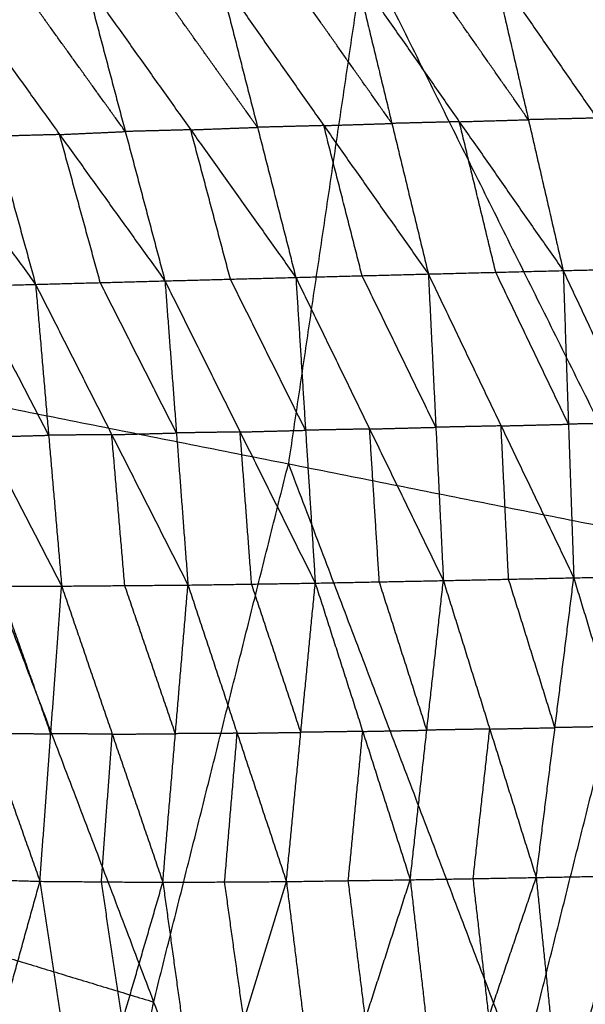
# Model space of a CAD drawing. Header units: millimetres. Extents: x -106 to 110, y -96 to 120.
# Tile 710 of 1020: x 94 to 99, y -12 to -3. Entities that reach past the tile are written whole.
import ezdxf

# ---------------------------------------------------------------- set-up
doc = ezdxf.new("R2010")
doc.units = ezdxf.units.MM
doc.header["$MEASUREMENT"] = 0
doc.layers.add('Default', color=7, linetype='Continuous', true_color=0x000000)

msp = doc.modelspace()

# ---------------------------------------------------------------- linework, layer by layer
at = {"layer": 'Default'}
for points in [[(93.3497, -6.2512, 9.1165), (94.0216, -1.7216, 9.1165), (94.6935, 2.808, 9.1165)], [(94.6935, 2.808, 9.1165), (97.2688, -2.3675, 10.5669), (99.844, -7.543, 12.0172)], [(97.2688, -2.3675, 10.5669), (96.9328, -4.6323, 10.5669), (96.5969, -6.8971, 10.5669)], [(98.412, -2.5224, 6.1196), (98.7194, -3.8558, 5.7889), (99.0267, -5.1892, 5.4581)], [(98.412, -2.5224, 6.1196), (99.3244, -3.8411, 6.0768), (100.2368, -5.1598, 6.0339)], [(99.9463, -3.824, 6.3664), (99.4901, -3.1647, 6.3878), (99.0339, -2.5054, 6.4093)], [(95.9854, -2.5962, 5.0841), (96.3241, -3.923, 4.7564), (96.6628, -5.2497, 4.4287)], [(95.9854, -2.5962, 5.0841), (96.91, -3.9078, 5.0035), (97.8346, -5.2194, 4.923)], [(97.5122, -3.8886, 5.2527), (97.0499, -3.2328, 5.293), (96.5875, -2.577, 5.3333)], [(97.1897, -2.5579, 5.5825), (97.5122, -3.8886, 5.2527), (97.8346, -5.2194, 4.923)], [(97.1897, -2.5579, 5.5825), (98.1082, -3.8735, 5.5203), (99.0267, -5.1892, 5.4581)], [(98.7194, -3.8558, 5.7889), (98.2601, -3.198, 5.82), (97.8009, -2.5401, 5.851)], [(93.6426, -2.6937, 4.2035), (94.002, -4.0024, 3.8787), (94.3614, -5.3111, 3.5539)], [(93.6426, -2.6937, 4.2035), (94.574, -3.987, 4.088), (95.5053, -5.2802, 3.9724)], [(95.1547, -3.9602, 4.2988), (94.6891, -3.3136, 4.3566), (94.2234, -2.667, 4.4144)], [(94.8042, -2.6403, 4.6253), (95.1547, -3.9602, 4.2988), (95.5053, -5.2802, 3.9724)], [(94.8042, -2.6403, 4.6253), (95.7335, -3.945, 4.527), (96.6628, -5.2497, 4.4287)], [(96.3241, -3.923, 4.7564), (95.8594, -3.2706, 4.8055), (95.3948, -2.6182, 4.8547)], [(92.4987, -2.7606, 3.8174), (93.4301, -4.0358, 3.6857), (94.3614, -5.3111, 3.5539)], [(96.91, -3.9078, 5.0035), (96.617, -3.9154, 4.8799), (96.3241, -3.923, 4.7564)], [(96.91, -3.9078, 5.0035), (97.2111, -3.8982, 5.1281), (97.5122, -3.8886, 5.2527)], [(97.2487, -5.2346, 4.6758), (97.0794, -4.5712, 4.8397), (96.91, -3.9078, 5.0035)], [(98.1082, -3.8735, 5.5203), (97.8102, -3.8811, 5.3865), (97.5122, -3.8886, 5.2527)], [(98.1082, -3.8735, 5.5203), (98.4138, -3.8646, 5.6546), (98.7194, -3.8558, 5.7889)], [(98.4307, -5.2043, 5.1905), (98.2694, -4.5389, 5.3554), (98.1082, -3.8735, 5.5203)], [(99.3244, -3.8411, 6.0768), (99.0219, -3.8484, 5.9328), (98.7194, -3.8558, 5.7889)], [(94.574, -3.987, 4.088), (94.288, -3.9947, 3.9834), (94.002, -4.0024, 3.8787)], [(94.574, -3.987, 4.088), (94.8643, -3.9736, 4.1934), (95.1547, -3.9602, 4.2988)], [(94.9334, -5.2956, 3.7632), (94.7537, -4.6413, 3.9256), (94.574, -3.987, 4.088)], [(95.7335, -3.945, 4.527), (95.4441, -3.9526, 4.4129), (95.1547, -3.9602, 4.2988)], [(95.7335, -3.945, 4.527), (96.0288, -3.934, 4.6417), (96.3241, -3.923, 4.7564)], [(96.084, -5.265, 4.2005), (95.9088, -4.605, 4.3638), (95.7335, -3.945, 4.527)], [(96.6628, -5.2497, 4.4287), (97.2487, -5.2346, 4.6758), (97.8346, -5.2194, 4.923)], [(97.8346, -5.2194, 4.923), (98.4307, -5.2043, 5.1905), (99.0267, -5.1892, 5.4581)], [(97.8346, -5.2194, 4.923), (97.901, -6.5743, 4.933), (97.9673, -7.9293, 4.943)], [(97.8346, -5.2194, 4.923), (98.4776, -6.5621, 5.1975), (99.1205, -7.9048, 5.4721)], [(99.0736, -6.547, 5.4651), (98.7521, -5.8756, 5.3278), (98.4307, -5.2043, 5.1905)], [(99.0267, -5.1892, 5.4581), (99.6318, -5.1745, 5.746), (100.2368, -5.1598, 6.0339)], [(99.0267, -5.1892, 5.4581), (99.0736, -6.547, 5.4651), (99.1205, -7.9048, 5.4721)], [(99.0267, -5.1892, 5.4581), (99.6579, -6.5347, 5.7485), (100.2891, -7.8803, 6.0389)], [(94.3614, -5.3111, 3.5539), (94.9334, -5.2956, 3.7632), (95.5053, -5.2802, 3.9724)], [(95.607, -6.6244, 3.9858), (95.2702, -5.96, 3.8745), (94.9334, -5.2956, 3.7632)], [(95.5053, -5.2802, 3.9724), (96.084, -5.265, 4.2005), (96.6628, -5.2497, 4.4287)], [(95.5053, -5.2802, 3.9724), (95.607, -6.6244, 3.9858), (95.7087, -7.9687, 3.9993)], [(95.5053, -5.2802, 3.9724), (96.1699, -6.6158, 4.2132), (96.8344, -7.9515, 4.4539)], [(96.7486, -6.6006, 4.4413), (96.4163, -5.9328, 4.3209), (96.084, -5.265, 4.2005)], [(96.6628, -5.2497, 4.4287), (96.7486, -6.6006, 4.4413), (96.8344, -7.9515, 4.4539)], [(96.6628, -5.2497, 4.4287), (97.315, -6.5895, 4.6858), (97.9673, -7.9293, 4.943)], [(97.901, -6.5743, 4.933), (97.5748, -5.9044, 4.8044), (97.2487, -5.2346, 4.6758)], [(93.227, -5.3429, 3.1721), (93.7942, -5.327, 3.363), (94.3614, -5.3111, 3.5539)], [(93.227, -5.3429, 3.1721), (93.9095, -6.6604, 3.3763), (94.592, -7.9779, 3.5804)], [(94.4767, -6.6445, 3.5672), (94.1354, -5.9857, 3.4651), (93.7942, -5.327, 3.363)], [(94.3614, -5.3111, 3.5539), (94.4767, -6.6445, 3.5672), (94.592, -7.9779, 3.5804)], [(94.3614, -5.3111, 3.5539), (95.0351, -6.6399, 3.7766), (95.7087, -7.9687, 3.9993)], [(93.3497, -6.2512, 9.1165), (95.4053, -11.6542, 10.5669), (97.4608, -17.0572, 12.0172)], [(93.3497, -6.2512, 9.1165), (96.5969, -6.8971, 10.5669), (99.844, -7.543, 12.0172)], [(96.1699, -6.6158, 4.2132), (96.4592, -6.6082, 4.3272), (96.7486, -6.6006, 4.4413)], [(97.315, -6.5895, 4.6858), (97.0318, -6.5951, 4.5636), (96.7486, -6.6006, 4.4413)], [(97.315, -6.5895, 4.6858), (97.608, -6.5819, 4.8094), (97.901, -6.5743, 4.933)], [(97.4009, -7.9404, 4.6984), (97.358, -7.2649, 4.6921), (97.315, -6.5895, 4.6858)], [(98.4776, -6.5621, 5.1975), (98.1893, -6.5682, 5.0652), (97.901, -6.5743, 4.933)], [(98.4776, -6.5621, 5.1975), (98.7756, -6.5545, 5.3313), (99.0736, -6.547, 5.4651)], [(98.5439, -7.917, 5.2075), (98.5107, -7.2396, 5.2025), (98.4776, -6.5621, 5.1975)], [(99.6579, -6.5347, 5.7485), (99.3657, -6.5408, 5.6068), (99.0736, -6.547, 5.4651)], [(93.9095, -6.6604, 3.3763), (94.1931, -6.6524, 3.4717), (94.4767, -6.6445, 3.5672)], [(95.0351, -6.6399, 3.7766), (94.7559, -6.6422, 3.6719), (94.4767, -6.6445, 3.5672)], [(95.0351, -6.6399, 3.7766), (95.321, -6.6322, 3.8812), (95.607, -6.6244, 3.9858)], [(95.1503, -7.9733, 3.7898), (95.0927, -7.3066, 3.7832), (95.0351, -6.6399, 3.7766)], [(96.1699, -6.6158, 4.2132), (95.8884, -6.6201, 4.0995), (95.607, -6.6244, 3.9858)], [(96.2716, -7.9601, 4.2266), (96.2207, -7.288, 4.2199), (96.1699, -6.6158, 4.2132)], [(95.4053, -11.6542, 10.5669), (96.0011, -9.2757, 10.5669), (96.5969, -6.8971, 10.5669)], [(96.5969, -6.8971, 10.5669), (97.6246, -9.5986, 11.292), (98.6524, -12.3001, 12.0172)], [(97.4608, -17.0572, 12.0172), (98.6524, -12.3001, 12.0172), (99.844, -7.543, 12.0172)], [(97.9673, -7.9293, 4.943), (98.5439, -7.917, 5.2075), (99.1205, -7.9048, 5.4721)], [(98.9541, -9.2293, 5.7068), (98.749, -8.5731, 5.4572), (98.5439, -7.917, 5.2075)], [(98.7877, -10.5537, 5.9415), (98.9541, -9.2293, 5.7068), (99.1205, -7.9048, 5.4721)], [(99.1205, -7.9048, 5.4721), (99.7048, -7.8925, 5.7555), (100.2891, -7.8803, 6.0389)], [(99.1205, -7.9048, 5.4721), (99.5177, -9.2187, 5.9818), (99.9149, -10.5327, 6.4915)], [(93.4777, -7.976, 3.1959), (93.9388, -9.2817, 3.6394), (94.3999, -10.5873, 4.0829)], [(93.4777, -7.976, 3.1959), (94.0348, -7.977, 3.3882), (94.592, -7.9779, 3.5804)], [(94.4959, -9.2826, 3.8317), (94.2654, -8.6298, 3.6099), (94.0348, -7.977, 3.3882)], [(94.3999, -10.5873, 4.0829), (94.4959, -9.2826, 3.8317), (94.592, -7.9779, 3.5804)], [(94.592, -7.9779, 3.5804), (95.1503, -7.9733, 3.7898), (95.7087, -7.9687, 3.9993)], [(94.592, -7.9779, 3.5804), (95.0393, -9.2871, 4.0398), (95.4866, -10.5963, 4.4992)], [(95.5977, -9.2825, 4.2492), (95.374, -8.6279, 4.0195), (95.1503, -7.9733, 3.7898)], [(95.4866, -10.5963, 4.4992), (95.5977, -9.2825, 4.2492), (95.7087, -7.9687, 3.9993)], [(95.7087, -7.9687, 3.9993), (96.2716, -7.9601, 4.2266), (96.8344, -7.9515, 4.4539)], [(95.7087, -7.9687, 3.9993), (96.144, -9.2792, 4.4734), (96.5793, -10.5896, 4.9475)], [(96.7069, -9.2705, 4.7007), (96.4892, -8.6153, 4.4636), (96.2716, -7.9601, 4.2266)], [(96.5793, -10.5896, 4.9475), (96.7069, -9.2705, 4.7007), (96.8344, -7.9515, 4.4539)], [(96.8344, -7.9515, 4.4539), (97.4009, -7.9404, 4.6984), (97.9673, -7.9293, 4.943)], [(96.8344, -7.9515, 4.4539), (97.2543, -9.2626, 4.9399), (97.6741, -10.5737, 5.4259)], [(97.8207, -9.2515, 5.1845), (97.6108, -8.5959, 4.9415), (97.4009, -7.9404, 4.6984)], [(97.6741, -10.5737, 5.4259), (97.8207, -9.2515, 5.1845), (97.9673, -7.9293, 4.943)], [(97.9673, -7.9293, 4.943), (98.3775, -9.2415, 5.4422), (98.7877, -10.5537, 5.9415)], [(99.5177, -9.2187, 5.9818), (99.2359, -9.224, 5.8443), (98.9541, -9.2293, 5.7068)], [(93.9388, -9.2817, 3.6394), (94.2173, -9.2822, 3.7355), (94.4959, -9.2826, 3.8317)], [(95.0393, -9.2871, 4.0398), (94.7676, -9.2849, 3.9357), (94.4959, -9.2826, 3.8317)], [(94.9433, -10.5918, 4.2911), (94.9913, -9.9395, 4.1654), (95.0393, -9.2871, 4.0398)], [(95.0393, -9.2871, 4.0398), (95.3185, -9.2848, 4.1445), (95.5977, -9.2825, 4.2492)], [(96.144, -9.2792, 4.4734), (95.8708, -9.2808, 4.3613), (95.5977, -9.2825, 4.2492)], [(96.033, -10.593, 4.7234), (96.0885, -9.9361, 4.5984), (96.144, -9.2792, 4.4734)], [(96.144, -9.2792, 4.4734), (96.4254, -9.2749, 4.587), (96.7069, -9.2705, 4.7007)], [(97.2543, -9.2626, 4.9399), (96.9806, -9.2666, 4.8203), (96.7069, -9.2705, 4.7007)], [(97.1267, -10.5816, 5.1867), (97.1905, -9.9221, 5.0633), (97.2543, -9.2626, 4.9399)], [(97.2543, -9.2626, 4.9399), (97.5375, -9.257, 5.0622), (97.8207, -9.2515, 5.1845)], [(98.3775, -9.2415, 5.4422), (98.0991, -9.2465, 5.3134), (97.8207, -9.2515, 5.1845)], [(98.2309, -10.5637, 5.6837), (98.3042, -9.9026, 5.563), (98.3775, -9.2415, 5.4422)], [(98.3775, -9.2415, 5.4422), (98.6658, -9.2354, 5.5745), (98.9541, -9.2293, 5.7068)], [(99.6913, -10.0633, 12.2207), (99.0955, -12.4418, 12.2207), (98.4997, -14.8204, 12.2207)], [(93.3107, -10.556, 3.6959), (93.8553, -10.5717, 3.8894), (94.3999, -10.5873, 4.0829)], [(93.723, -13.0313, 5.1673), (94.0614, -11.8093, 4.6251), (94.3999, -10.5873, 4.0829)], [(94.3999, -10.5873, 4.0829), (94.5864, -11.819, 4.8322), (94.7729, -13.0507, 5.5816)], [(94.3999, -10.5873, 4.0829), (94.9433, -10.5918, 4.2911), (95.4866, -10.5963, 4.4992)], [(94.7729, -13.0507, 5.5816), (95.1298, -11.8235, 5.0404), (95.4866, -10.5963, 4.4992)], [(95.1298, -11.8235, 5.0404), (95.0365, -11.2077, 4.6657), (94.9433, -10.5918, 4.2911)], [(95.4866, -10.5963, 4.4992), (96.033, -10.593, 4.7234), (96.5793, -10.5896, 4.9475)], [(95.4866, -10.5963, 4.4992), (95.6571, -11.8222, 5.2605), (95.8275, -13.0482, 6.0219)], [(95.8275, -13.0482, 6.0219), (96.2034, -11.8189, 5.4847), (96.5793, -10.5896, 4.9475)], [(96.2034, -11.8189, 5.4847), (96.1182, -11.2059, 5.104), (96.033, -10.593, 4.7234)], [(96.5793, -10.5896, 4.9475), (97.1267, -10.5816, 5.1867), (97.6741, -10.5737, 5.4259)], [(96.5793, -10.5896, 4.9475), (96.7305, -11.8113, 5.7171), (96.8818, -13.033, 6.4868)], [(96.8818, -13.033, 6.4868), (97.2779, -11.8033, 5.9563), (97.6741, -10.5737, 5.4259)], [(97.2779, -11.8033, 5.9563), (97.2023, -11.1925, 5.5715), (97.1267, -10.5816, 5.1867)], [(97.6741, -10.5737, 5.4259), (98.2309, -10.5637, 5.6837), (98.7877, -10.5537, 5.9415)], [(97.6741, -10.5737, 5.4259), (97.8133, -11.7933, 6.205), (97.9524, -13.013, 6.9841)], [(97.9524, -13.013, 6.9841), (98.3701, -11.7833, 6.4628), (98.7877, -10.5537, 5.9415)], [(98.3701, -11.7833, 6.4628), (98.3005, -11.1735, 6.0732), (98.2309, -10.5637, 5.6837)], [(98.7877, -10.5537, 5.9415), (99.3513, -10.5432, 6.2165), (99.9149, -10.5327, 6.4915)], [(98.7877, -10.5537, 5.9415), (98.9121, -11.7725, 6.7269), (99.0365, -12.9913, 7.5124)], [(99.0365, -12.9913, 7.5124), (99.4757, -11.762, 7.002), (99.9149, -10.5327, 6.4915)], [(92.237, -10.6931, 9.1165), (93.8211, -11.1737, 9.8417), (95.4053, -11.6542, 10.5669)], [(95.4053, -11.6542, 10.5669), (94.8489, -13.8752, 10.5669), (94.2926, -16.0962, 10.5669)]]:
    msp.add_open_spline(points, degree=2, dxfattribs=at)

doc.saveas('drawing.dxf')
